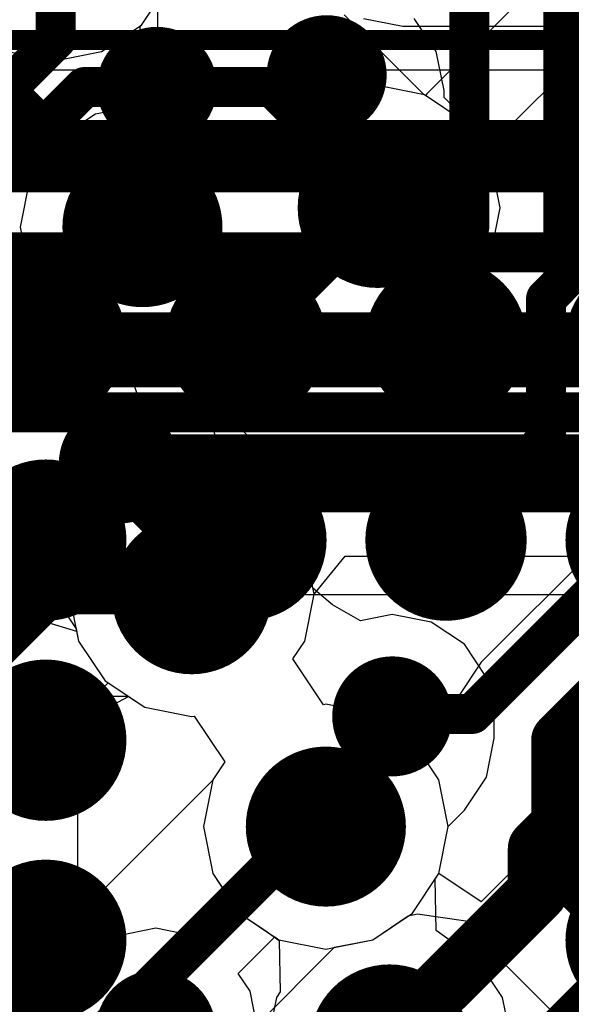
# Model space of a CAD drawing. Header units: millimetres. Extents: x -2 to 68, y -2 to 27.4.
# Tile 406 of 594: x 38.6 to 39.9, y 20.3 to 22.8. Entities that reach past the tile are written whole.
import ezdxf

# ---------------------------------------------------------------- set-up
doc = ezdxf.new("R2010")
doc.units = ezdxf.units.MM
for name, color, linetype in [('BottomLayer', 5, 'Continuous'), ('DrillGuide', 244, 'Continuous'), ('Mechanical13', 56, 'Continuous'), ('Mechanical15', 56, 'Continuous'), ('MidLayer1', 16, 'Continuous'), ('MidLayer2', 76, 'Continuous'), ('MidLayer3', 90, 'Continuous'), ('MidLayer4', 156, 'Continuous'), ('MidLayer5', 130, 'Continuous'), ('MidLayer6', 216, 'Continuous'), ('MidLayer7', 6, 'Continuous'), ('MidLayer8', 54, 'Continuous'), ('MultiLayer', 9, 'Continuous'), ('TopLayer', 1, 'Continuous'), ('TopPaste', 8, 'Continuous'), ('TopSolder', 216, 'Continuous'), ('ViaHoleLayer', 16, 'Continuous')]:
    doc.layers.add(name, color=color, linetype=linetype)

# ---------------------------------------------------------------- blocks, each defined once
blk = doc.blocks.new('BGA486C50P27X27_1400X1400X125_227')
at = {"layer": 'Mechanical13', "const_width": 0.1}
blk.add_lwpolyline([(7, 7), (7, -7)], dxfattribs=at)
at = {"layer": 'Mechanical15', "const_width": 0.05}
blk.add_lwpolyline([(7.25, 7.25), (7.25, -7.25)], dxfattribs=at)
at = {"layer": 'TopLayer', "const_width": 0.1}
for points in [[(4.95, -2.5, 1), (5.05, -2.5, 1)], [(5.45, -2.5, 1), (5.55, -2.5, 1)], [(5.95, -2.5, 1), (6.05, -2.5, 1)], [(6.45, -2.5, 1), (6.55, -2.5, 1)], [(5.95, -3, 1), (6.05, -3, 1)], [(6.45, -3, 1), (6.55, -3, 1)], [(5.95, -3.5, 1), (6.05, -3.5, 1)], [(6.45, -3.5, 1), (6.55, -3.5, 1)]]:
    blk.add_lwpolyline(points, format="xyb", close=True, dxfattribs=at)
at = {"layer": 'TopPaste', "const_width": 0.1}
for points in [[(4.95, -2.5, 1), (5.05, -2.5, 1)], [(5.45, -2.5, 1), (5.55, -2.5, 1)], [(5.95, -2.5, 1), (6.05, -2.5, 1)], [(6.45, -2.5, 1), (6.55, -2.5, 1)], [(5.95, -3, 1), (6.05, -3, 1)], [(6.45, -3, 1), (6.55, -3, 1)], [(5.95, -3.5, 1), (6.05, -3.5, 1)], [(6.45, -3.5, 1), (6.55, -3.5, 1)]]:
    blk.add_lwpolyline(points, format="xyb", close=True, dxfattribs=at)
at = {"layer": 'TopSolder', "const_width": 0.2016}
for points in [[(4.8992, -2.5, 1), (5.1008, -2.5, 1)], [(5.3992, -2.5, 1), (5.6008, -2.5, 1)], [(5.8992, -2.5, 1), (6.1008, -2.5, 1)], [(6.3992, -2.5, 1), (6.6008, -2.5, 1)], [(5.8992, -3, 1), (6.1008, -3, 1)], [(6.3992, -3, 1), (6.6008, -3, 1)], [(5.8992, -3.5, 1), (6.1008, -3.5, 1)], [(6.3992, -3.5, 1), (6.6008, -3.5, 1)], [(4.8992, -4, 1), (5.1008, -4, 1)], [(5.3992, -4, 1), (5.6008, -4, 1)], [(5.8992, -4, 1), (6.1008, -4, 1)], [(6.3992, -4, 1), (6.6008, -4, 1)]]:
    blk.add_lwpolyline(points, format="xyb", close=True, dxfattribs=at)

msp = doc.modelspace()

# ---------------------------------------------------------------- linework, layer by layer
at = {"layer": 'BottomLayer'}
for p, q in [((40.5386, 22.6742), (33.4108, 22.6742)), ((37.7093, 21.3644), (41.7152, 21.3644)), ((37.7093, 21.3644), (41.7152, 21.3644))]:
    msp.add_line(p, q, dxfattribs=at)
at = {"layer": 'BottomLayer', "const_width": 0.1}
for points in [[(33.4108, 22.4193), (41.3838, 22.4193)], [(33.4937, 22.2193), (41.4666, 22.2193)], [(33.5765, 22.0193), (41.5495, 22.0193)], [(33.6594, 21.8193), (41.6323, 21.8193)], [(33.7811, 21.6193), (41.7152, 21.6193)]]:
    msp.add_lwpolyline(points, dxfattribs=at)
at = {"layer": 'BottomLayer', "const_width": 0.2}
msp.add_lwpolyline([(39.3838, 20.2397, 1), (39.5838, 20.2397, 1)], format="xyb", close=True, dxfattribs=at)
at = {"layer": 'DrillGuide'}
for points, const_width in [([(39.3018, 22.6618, 1), (39.3518, 22.6618, 1)], 0.05), ([(38.8777, 22.6327, 1), (38.9277, 22.6327, 1)], 0.05), ([(39.4044, 22.3302, 1), (39.5044, 22.3302, 1)], 0.1), ([(38.8166, 22.2822, 1), (38.9166, 22.2822, 1)], 0.1), ([(38.7826, 21.6914, 1), (38.8326, 21.6914, 1)], 0.05), ([(38.9394, 21.3648, 1), (39.0394, 21.3648, 1)], 0.1), ([(39.4657, 21.0595, 1), (39.5157, 21.0595, 1)], 0.05), ([(39.2748, 20.7841, 1), (39.3748, 20.7841, 1)], 0.1)]:
    msp.add_lwpolyline(points, format="xyb", close=True, dxfattribs=dict(at, const_width=const_width))
at = {"layer": 'MidLayer1'}
for p, q in [((39.6006, 22.721), (39.5453, 22.8037)), ((39.62, 22.6235), (39.6006, 22.721)), ((39.62, 22.6062), (39.62, 22.6235)), ((39.6346, 22.5916), (39.62, 22.6062)), ((39.66, 22.5536), (39.6346, 22.5916)), ((39.6707, 22.5465), (39.66, 22.5536)), ((39.737, 22.4472), (39.6707, 22.5465)), ((39.7602, 22.3302), (39.737, 22.4472)), ((39.737, 22.2131), (39.7602, 22.3302)), ((38.5555, 22.1999), (38.5832, 22.169)), ((39.6707, 22.1139), (39.737, 22.2131)), ((38.5832, 22.169), (38.584, 22.1651)), ((38.584, 22.1651), (38.6503, 22.0659)), ((39.1001, 22.0917), (39.2367, 22.1137)), ((39.2367, 22.1137), (39.2505, 22.1056)), ((39.2505, 22.1056), (39.3373, 22.0476)), ((39.5714, 22.0476), (39.6707, 22.1139)), ((39.0829, 22.0659), (39.1001, 22.0917)), ((38.6569, 22.0601), (38.6474, 21.9151)), ((38.6503, 22.0659), (38.6561, 22.062)), ((38.6561, 22.062), (38.6569, 22.0601)), ((39.0268, 22.0284), (39.0829, 22.0659)), ((39.3373, 22.0476), (39.4544, 22.0243)), ((39.4544, 22.0243), (39.5714, 22.0476)), ((39.0077, 21.9017), (39.0268, 22.0284)), ((38.6474, 21.9151), (38.6093, 21.8896)), ((39.0134, 21.8784), (39.0077, 21.9017)), ((38.6093, 21.8896), (38.5485, 21.7987)), ((39.0165, 21.8737), (39.0134, 21.8784)), ((39.1398, 21.7504), (39.0165, 21.8737)), ((39.2006, 21.6594), (39.1398, 21.7504)), ((39.2206, 21.5588), (39.2006, 21.6594)), ((38.5485, 21.5788), (38.6093, 21.4878)), ((39.272, 21.4819), (39.2206, 21.5588)), ((38.6093, 21.4878), (38.6612, 21.436)), ((39.2922, 21.3803), (39.272, 21.4819)), ((38.6612, 21.436), (38.6612, 21.4127)), ((38.6612, 21.4127), (38.6825, 21.3054)), ((39.3418, 21.3384), (39.2922, 21.3803)), ((39.4116, 21.2986), (39.3418, 21.3384)), ((39.4907, 21.3144), (39.4116, 21.2986)), ((39.5882, 21.295), (39.4907, 21.3144)), ((38.6825, 21.3054), (38.7008, 21.278)), ((39.6709, 21.2397), (39.5882, 21.295)), ((38.7008, 21.278), (38.7068, 21.2478)), ((38.7068, 21.2478), (38.7731, 21.1485)), ((39.7262, 21.157), (39.6709, 21.2397)), ((38.7731, 21.1485), (38.8723, 21.0822)), ((39.7456, 21.0595), (39.7262, 21.157)), ((38.8723, 21.0822), (38.9894, 21.059)), ((38.9894, 21.059), (38.9957, 21.0602)), ((38.9957, 21.0602), (39.0721, 20.9459)), ((39.7456, 21.0054), (39.7456, 21.0595)), ((39.7262, 20.9078), (39.7456, 21.0054)), ((39.0721, 20.9459), (39.0422, 20.9012)), ((39.0422, 20.9012), (39.0189, 20.7841)), ((39.6709, 20.8251), (39.7262, 20.9078)), ((39.6305, 20.7847), (39.6709, 20.8251)), ((39.0189, 20.7841), (39.0422, 20.6671)), ((39.6074, 20.6671), (39.6307, 20.7841)), ((39.6307, 20.7841), (39.6305, 20.7847)), ((39.0422, 20.6671), (39.0828, 20.6063)), ((39.5411, 20.5678), (39.6074, 20.6671)), ((39.0828, 20.6063), (39.0066, 20.5206)), ((39.4418, 20.5015), (39.5411, 20.5678)), ((38.9, 20.5299), (38.8025, 20.5105)), ((38.9935, 20.5113), (38.9, 20.5299)), ((38.8025, 20.5105), (38.7198, 20.4552)), ((39.0066, 20.5206), (38.9935, 20.5113)), ((39.1059, 20.4168), (39.1975, 20.5084)), ((39.1975, 20.5084), (39.2077, 20.5015)), ((39.2077, 20.5015), (39.3248, 20.4782)), ((39.3248, 20.4782), (39.4418, 20.5015)), ((38.7198, 20.4552), (38.6645, 20.3725)), ((39.1355, 20.3725), (39.1059, 20.4168)), ((38.6645, 20.3725), (38.6451, 20.275)), ((39.1549, 20.275), (39.1355, 20.3725))]:
    msp.add_line(p, q, dxfattribs=at)
for points, const_width in [([(39.2518, 22.6618, 1), (39.4018, 22.6618, 1)], 0.15), ([(38.8277, 22.6327, 1), (38.9777, 22.6327, 1)], 0.15), ([(39.3018, 22.6618, 1), (39.3518, 22.6618, 1)], 0.05), ([(38.8471, 22.6146, 1), (38.9221, 22.6146, 1)], 0.075), ([(38.8471, 22.6146, 1), (38.9221, 22.6146, 1)], 0.075), ([(38.8652, 22.6327, 1), (38.9402, 22.6327, 1)], 0.075), ([(39.3401, 22.6235, 1), (39.3901, 22.6235, 1)], 0.05), ([(39.3401, 22.6235, 1), (39.3901, 22.6235, 1)], 0.05), ([(39.3401, 22.5006, 1), (39.3901, 22.5006, 1)], 0.05), ([(39.3401, 22.5006, 1), (39.3901, 22.5006, 1)], 0.05), ([(39.3544, 22.3302, 1), (39.5544, 22.3302, 1)], 0.2), ([(38.7666, 22.2822, 1), (38.9666, 22.2822, 1)], 0.2), ([(39.4294, 22.4114, 1), (39.4794, 22.4114, 1)], 0.05), ([(39.4294, 22.4114, 1), (39.4794, 22.4114, 1)], 0.05), ([(38.8471, 22.3002, 1), (38.9221, 22.3002, 1)], 0.075), ([(38.8471, 22.3002, 1), (38.9221, 22.3002, 1)], 0.075), ([(39.4294, 22.3302, 1), (39.4794, 22.3302, 1)], 0.05), ([(38.8291, 22.2822, 1), (38.9041, 22.2822, 1)], 0.075), ([(38.7326, 21.6914, 1), (38.8826, 21.6914, 1)], 0.15), ([(38.7701, 21.6914, 1), (38.8451, 21.6914, 1)], 0.075), ([(38.7701, 21.6861, 1), (38.8451, 21.6861, 1)], 0.075), ([(38.7701, 21.6861, 1), (38.8451, 21.6861, 1)], 0.075), ([(38.9041, 21.5521, 1), (38.9791, 21.5521, 1)], 0.075), ([(38.9041, 21.5521, 1), (38.9791, 21.5521, 1)], 0.075), ([(38.8894, 21.3648, 1), (39.0894, 21.3648, 1)], 0.2), ([(38.9041, 21.4127, 1), (38.9791, 21.4127, 1)], 0.075), ([(38.9041, 21.4127, 1), (38.9791, 21.4127, 1)], 0.075), ([(38.9519, 21.3648, 1), (39.0269, 21.3648, 1)], 0.075), ([(39.4157, 21.0595, 1), (39.5657, 21.0595, 1)], 0.15), ([(39.4657, 21.0595, 1), (39.5157, 21.0595, 1)], 0.05), ([(39.4657, 21.0054, 1), (39.5157, 21.0054, 1)], 0.05), ([(39.4657, 21.0054, 1), (39.5157, 21.0054, 1)], 0.05), ([(39.2248, 20.7841, 1), (39.4248, 20.7841, 1)], 0.2), ([(39.2998, 20.8394, 1), (39.3498, 20.8394, 1)], 0.05), ([(39.2998, 20.8394, 1), (39.3498, 20.8394, 1)], 0.05), ([(39.2998, 20.7841, 1), (39.3498, 20.7841, 1)], 0.05), ([(38.825, 20.275, 1), (38.975, 20.275, 1)], 0.15), ([(39.3838, 20.2397, 1), (39.5838, 20.2397, 1)], 0.2)]:
    msp.add_lwpolyline(points, format="xyb", close=True, dxfattribs=dict(at, const_width=const_width))
for points, const_width in [([(39.3268, 22.6618), (39.3651, 22.6235)], 0.1), ([(38.8846, 22.6146), (38.9027, 22.6327)], 0.15), ([(38.8846, 22.3002), (38.8846, 22.6146)], 0.15), ([(39.3651, 22.5006), (39.3651, 22.6235)], 0.1), ([(39.3651, 22.5006), (39.4544, 22.4114)], 0.1), ([(39.4544, 22.3302), (39.4544, 22.4114)], 0.1), ([(38.8666, 22.2822), (38.8846, 22.3002)], 0.15), ([(38.8076, 21.6861), (38.8076, 21.6914)], 0.15), ([(38.8076, 21.6861), (38.9416, 21.5521)], 0.15), ([(38.9416, 21.4127), (38.9416, 21.5521)], 0.15), ([(38.9416, 21.4127), (38.9894, 21.3648)], 0.15), ([(39.4907, 21.0054), (39.4907, 21.0595)], 0.1), ([(39.3248, 20.8394), (39.4907, 21.0054)], 0.1), ([(39.3248, 20.7841), (39.3248, 20.8394)], 0.1)]:
    msp.add_lwpolyline(points, dxfattribs=dict(at, const_width=const_width))
at = {"layer": 'MidLayer2'}
for p, q in [((38.8639, 22.7871), (38.9302, 22.8864)), ((38.8497, 22.6595), (38.8621, 22.7859)), ((38.8621, 22.7859), (38.8639, 22.7871)), ((38.9347, 22.5745), (38.8497, 22.6595)), ((39.4544, 22.6361), (39.3373, 22.6128)), ((39.5714, 22.6128), (39.4544, 22.6361)), ((39.3373, 22.6128), (39.2381, 22.5465)), ((39.6707, 22.5465), (39.5714, 22.6128)), ((38.9836, 22.5648), (38.9347, 22.5745)), ((39.0704, 22.5068), (38.9836, 22.5648)), ((39.2381, 22.5465), (39.2208, 22.5206)), ((39.737, 22.4472), (39.6707, 22.5465)), ((39.2208, 22.5206), (39.0842, 22.4987)), ((39.0842, 22.4987), (39.0704, 22.5068)), ((39.7602, 22.3302), (39.737, 22.4472)), ((39.737, 22.2131), (39.7602, 22.3302)), ((38.5113, 22.209), (38.584, 22.1651)), ((39.6707, 22.1139), (39.737, 22.2131)), ((38.584, 22.1651), (38.6503, 22.0659)), ((39.1001, 22.0917), (39.2367, 22.1137)), ((39.2367, 22.1137), (39.2505, 22.1056)), ((39.2505, 22.1056), (39.3373, 22.0476)), ((39.5714, 22.0476), (39.6707, 22.1139)), ((39.0829, 22.0659), (39.1001, 22.0917)), ((38.6503, 22.0659), (38.7495, 21.9996)), ((38.9836, 21.9996), (39.0829, 22.0659)), ((39.3373, 22.0476), (39.4544, 22.0243)), ((39.4544, 22.0243), (39.5714, 22.0476)), ((40.5827, 22.0646), (39.7132, 21.1951)), ((38.7495, 21.9996), (38.8666, 21.9763)), ((38.8666, 21.9763), (38.9836, 21.9996)), ((38.9894, 21.6707), (38.8723, 21.6474)), ((39.1065, 21.6474), (38.9894, 21.6707)), ((38.8723, 21.6474), (38.8309, 21.6197)), ((39.2057, 21.5811), (39.1065, 21.6474)), ((38.8309, 21.6197), (38.4119, 21.6197)), ((39.272, 21.4819), (39.2057, 21.5811)), ((39.2953, 21.3648), (39.272, 21.4819)), ((39.272, 21.2478), (39.2953, 21.3648)), ((39.2421, 21.203), (39.272, 21.2478)), ((39.3185, 21.0887), (39.2421, 21.203)), ((39.7132, 21.1951), (39.6535, 21.1058)), ((38.3063, 21.1099), (38.8309, 21.1099)), ((38.8309, 21.1099), (38.8723, 21.0822)), ((39.3248, 21.09), (39.3185, 21.0887)), ((39.4418, 21.0667), (39.3248, 21.09)), ((39.6535, 21.1058), (39.6466, 21.071)), ((38.8723, 21.0822), (38.9894, 21.059)), ((39.5086, 21.0221), (39.4418, 21.0667)), ((39.6466, 21.071), (39.6154, 21.0502)), ((38.9894, 21.059), (38.9957, 21.0602)), ((38.9957, 21.0602), (39.0721, 20.9459)), ((39.6154, 21.0502), (39.5086, 21.0221)), ((39.0721, 20.9459), (39.0422, 20.9012)), ((39.0422, 20.9012), (39.0189, 20.7841)), ((39.0189, 20.7841), (39.0422, 20.6671)), ((39.0422, 20.6671), (39.1085, 20.5678)), ((39.1085, 20.5678), (39.2077, 20.5015)), ((39.4418, 20.5015), (39.5308, 20.561)), ((39.5308, 20.561), (39.5534, 20.5661)), ((39.5534, 20.5661), (39.6806, 20.548)), ((39.6806, 20.548), (39.7132, 20.4993)), ((39.2077, 20.5015), (39.3248, 20.4782)), ((39.3248, 20.4782), (39.4418, 20.5015)), ((39.7132, 20.4993), (40.2594, 19.9531))]:
    msp.add_line(p, q, dxfattribs=at)
for points, const_width in [([(38.4762, 22.6725), (38.8666, 22.2822)], 0.1), ([(39.9078, 21.0004), (40.7774, 21.87)], 0.14), ([(38.3063, 21.3648), (38.9894, 21.3648)], 0.1), ([(39.9078, 20.6939), (39.9078, 21.0004)], 0.14), ([(39.9078, 20.6939), (40.6018, 20)], 0.14)]:
    msp.add_lwpolyline(points, dxfattribs=dict(at, const_width=const_width))
for points, const_width in [([(39.3544, 22.3302, 1), (39.5544, 22.3302, 1)], 0.2), ([(38.7666, 22.2822, 1), (38.9666, 22.2822, 1)], 0.2), ([(38.8416, 22.2822, 1), (38.8916, 22.2822, 1)], 0.05), ([(38.8894, 21.3648, 1), (39.0894, 21.3648, 1)], 0.2), ([(38.9644, 21.3648, 1), (39.0144, 21.3648, 1)], 0.05), ([(39.8728, 21.0004, 1), (39.9428, 21.0004, 1)], 0.07), ([(39.8728, 21.0004, 1), (39.9428, 21.0004, 1)], 0.07), ([(39.2248, 20.7841, 1), (39.4248, 20.7841, 1)], 0.2), ([(39.8728, 20.6939, 1), (39.9428, 20.6939, 1)], 0.07), ([(39.8728, 20.6939, 1), (39.9428, 20.6939, 1)], 0.07), ([(39.3838, 20.2397, 1), (39.5838, 20.2397, 1)], 0.2)]:
    msp.add_lwpolyline(points, format="xyb", close=True, dxfattribs=dict(at, const_width=const_width))
at = {"layer": 'MidLayer3'}
for p, q in [((39.5704, 22.613), (39.3709, 22.8124)), ((39.5714, 22.6128), (39.5704, 22.613)), ((39.6707, 22.5465), (39.5714, 22.6128)), ((39.737, 22.4472), (39.6707, 22.5465)), ((39.7602, 22.3302), (39.737, 22.4472)), ((39.737, 22.2131), (39.7602, 22.3302)), ((39.6707, 22.1139), (39.737, 22.2131)), ((39.1001, 22.0917), (39.2367, 22.1137)), ((39.2367, 22.1137), (39.2505, 22.1056)), ((39.2505, 22.1056), (39.3373, 22.0476)), ((39.5714, 22.0476), (39.6707, 22.1139)), ((39.0829, 22.0659), (39.1001, 22.0917)), ((38.9836, 21.9996), (39.0829, 22.0659)), ((39.3373, 22.0476), (39.4544, 22.0243)), ((39.4544, 22.0243), (39.5714, 22.0476)), ((38.3854, 21.7299), (38.6785, 22.0231)), ((38.6785, 22.0231), (38.6896, 22.0396)), ((38.6896, 22.0396), (38.7495, 21.9996)), ((38.7495, 21.9996), (38.8666, 21.9763)), ((38.8666, 21.9763), (38.9836, 21.9996)), ((38.9894, 21.6707), (38.8723, 21.6474)), ((39.1065, 21.6474), (38.9894, 21.6707)), ((38.8723, 21.6474), (38.7731, 21.5811)), ((39.2057, 21.5811), (39.1065, 21.6474)), ((38.7731, 21.5811), (38.7068, 21.4819)), ((39.272, 21.4819), (39.2057, 21.5811)), ((38.7068, 21.4819), (38.6835, 21.3648)), ((39.2953, 21.3648), (39.272, 21.4819)), ((38.6835, 21.3648), (38.7068, 21.2478)), ((39.272, 21.2478), (39.2953, 21.3648)), ((38.7068, 21.2478), (38.7731, 21.1485)), ((39.2421, 21.203), (39.272, 21.2478)), ((39.3185, 21.0887), (39.2421, 21.203)), ((38.7731, 21.1485), (38.8723, 21.0822)), ((39.3248, 21.09), (39.3185, 21.0887)), ((39.4418, 21.0667), (39.3248, 21.09)), ((38.8723, 21.0822), (38.9894, 21.059)), ((39.5411, 21.0004), (39.4418, 21.0667)), ((38.9894, 21.059), (38.9957, 21.0602)), ((38.9957, 21.0602), (39.0721, 20.9459)), ((39.6074, 20.9012), (39.5411, 21.0004)), ((39.0721, 20.9459), (39.0422, 20.9012)), ((39.0422, 20.9012), (39.0189, 20.7841)), ((39.6307, 20.7841), (39.6074, 20.9012)), ((39.0189, 20.7841), (39.0422, 20.6671)), ((39.6074, 20.6671), (39.6307, 20.7841)), ((39.0422, 20.6671), (39.1085, 20.5678)), ((39.5411, 20.5678), (39.6074, 20.6671)), ((39.1085, 20.5678), (39.2077, 20.5015)), ((39.4418, 20.5015), (39.5411, 20.5678)), ((38.5989, 20.4286), (38.5437, 20.5113)), ((39.2077, 20.5015), (39.3248, 20.4782)), ((39.3248, 20.4782), (39.4418, 20.5015)), ((38.6183, 20.3311), (38.5989, 20.4286))]:
    msp.add_line(p, q, dxfattribs=at)
at = {"layer": 'MidLayer3', "const_width": 0.1}
for points in [[(38.4983, 22.4089), (38.7216, 22.6322)], [(38.7216, 22.6322), (39.1907, 22.6322)], [(39.1907, 22.6322), (39.4544, 22.3685)], [(39.4544, 22.3302), (39.4544, 22.3685)]]:
    msp.add_lwpolyline(points, dxfattribs=at)
at = {"layer": 'MidLayer3'}
for points, const_width in [([(38.6966, 22.6322, 1), (38.7466, 22.6322, 1)], 0.05), ([(38.6966, 22.6322, 1), (38.7466, 22.6322, 1)], 0.05), ([(39.1657, 22.6322, 1), (39.2157, 22.6322, 1)], 0.05), ([(39.1657, 22.6322, 1), (39.2157, 22.6322, 1)], 0.05), ([(39.3544, 22.3302, 1), (39.5544, 22.3302, 1)], 0.2), ([(38.7666, 22.2822, 1), (38.9666, 22.2822, 1)], 0.2), ([(39.4294, 22.3685, 1), (39.4794, 22.3685, 1)], 0.05), ([(39.4294, 22.3685, 1), (39.4794, 22.3685, 1)], 0.05), ([(39.4294, 22.3302, 1), (39.4794, 22.3302, 1)], 0.05), ([(38.8894, 21.3648, 1), (39.0894, 21.3648, 1)], 0.2), ([(39.2248, 20.7841, 1), (39.4248, 20.7841, 1)], 0.2), ([(39.3838, 20.2397, 1), (39.5838, 20.2397, 1)], 0.2)]:
    msp.add_lwpolyline(points, format="xyb", close=True, dxfattribs=dict(at, const_width=const_width))
at = {"layer": 'MidLayer4'}
for p, q in [((38.8639, 22.7871), (38.9302, 22.8864)), ((38.7647, 22.7208), (38.8639, 22.7871)), ((38.5306, 22.7208), (38.6476, 22.6975)), ((38.6476, 22.6975), (38.7647, 22.7208)), ((39.4544, 22.6361), (39.3373, 22.6128)), ((39.5714, 22.6128), (39.4544, 22.6361)), ((39.3373, 22.6128), (39.2381, 22.5465)), ((39.6707, 22.5465), (39.5714, 22.6128)), ((38.7495, 22.5648), (38.6503, 22.4985)), ((38.8666, 22.5881), (38.7495, 22.5648)), ((38.9836, 22.5648), (38.8666, 22.5881)), ((39.0704, 22.5068), (38.9836, 22.5648)), ((39.2381, 22.5465), (39.2208, 22.5206)), ((39.737, 22.4472), (39.6707, 22.5465)), ((39.2208, 22.5206), (39.0842, 22.4987)), ((38.6503, 22.4985), (38.584, 22.3992)), ((39.0842, 22.4987), (39.0704, 22.5068)), ((39.7602, 22.3302), (39.737, 22.4472)), ((38.584, 22.3992), (38.5607, 22.2822)), ((39.737, 22.2131), (39.7602, 22.3302)), ((38.5607, 22.2822), (38.584, 22.1651)), ((39.6707, 22.1139), (39.737, 22.2131)), ((38.584, 22.1651), (38.6503, 22.0659)), ((39.1001, 22.0917), (39.2367, 22.1137)), ((39.2367, 22.1137), (39.2505, 22.1056)), ((39.2505, 22.1056), (39.3373, 22.0476)), ((39.5714, 22.0476), (39.6707, 22.1139)), ((39.0829, 22.0659), (39.1001, 22.0917)), ((38.6503, 22.0659), (38.7495, 21.9996)), ((38.9836, 21.9996), (39.0829, 22.0659)), ((39.3373, 22.0476), (39.4544, 22.0243)), ((39.4544, 22.0243), (39.5714, 22.0476)), ((38.7495, 21.9996), (38.8666, 21.9763)), ((38.8666, 21.9763), (38.9836, 21.9996)), ((38.9894, 21.6707), (38.8723, 21.6474)), ((39.1065, 21.6474), (38.9894, 21.6707)), ((38.8723, 21.6474), (38.7731, 21.5811)), ((39.2057, 21.5811), (39.1065, 21.6474)), ((38.7731, 21.5811), (38.7068, 21.4819)), ((39.272, 21.4819), (39.2057, 21.5811)), ((38.7068, 21.4819), (38.6835, 21.3648)), ((39.2953, 21.3648), (39.272, 21.4819)), ((38.6835, 21.3648), (38.7068, 21.2478)), ((39.272, 21.2478), (39.2953, 21.3648)), ((38.7068, 21.2478), (38.7731, 21.1485)), ((39.2421, 21.203), (39.272, 21.2478)), ((39.3185, 21.0887), (39.2421, 21.203)), ((38.7731, 21.1485), (38.8723, 21.0822)), ((39.3248, 21.09), (39.3185, 21.0887)), ((39.4418, 21.0667), (39.3248, 21.09)), ((38.8723, 21.0822), (38.9894, 21.059)), ((39.5411, 21.0004), (39.4418, 21.0667)), ((38.9894, 21.059), (38.9957, 21.0602)), ((38.9957, 21.0602), (39.0721, 20.9459)), ((39.6074, 20.9012), (39.5411, 21.0004)), ((39.0721, 20.9459), (39.0422, 20.9012)), ((39.0422, 20.9012), (39.0189, 20.7841)), ((39.6307, 20.7841), (39.6074, 20.9012)), ((39.0189, 20.7841), (39.0422, 20.6671)), ((39.6074, 20.6671), (39.6307, 20.7841)), ((39.0422, 20.6671), (39.1085, 20.5678)), ((39.5411, 20.5678), (39.6074, 20.6671)), ((39.1085, 20.5678), (39.2077, 20.5015)), ((39.4418, 20.5015), (39.5411, 20.5678)), ((39.2077, 20.5015), (39.3248, 20.4782)), ((39.3248, 20.4782), (39.4418, 20.5015))]:
    msp.add_line(p, q, dxfattribs=at)
at = {"layer": 'MidLayer4', "const_width": 0.2}
for points in [[(39.3544, 22.3302, 1), (39.5544, 22.3302, 1)], [(38.7666, 22.2822, 1), (38.9666, 22.2822, 1)], [(38.8894, 21.3648, 1), (39.0894, 21.3648, 1)], [(39.2248, 20.7841, 1), (39.4248, 20.7841, 1)], [(39.3838, 20.2397, 1), (39.5838, 20.2397, 1)]]:
    msp.add_lwpolyline(points, format="xyb", close=True, dxfattribs=at)
at = {"layer": 'MidLayer5'}
for p, q in [((38.9049, 22.75), (38.9049, 22.8484)), ((39.4192, 22.8038), (39.5167, 22.7844)), ((39.5167, 22.7844), (43.4352, 22.7844)), ((38.8855, 22.6525), (38.9049, 22.75)), ((38.9801, 22.5655), (38.8855, 22.6525)), ((39.4544, 22.6361), (39.3373, 22.6128)), ((39.5714, 22.6128), (39.4544, 22.6361)), ((39.3373, 22.6128), (39.2381, 22.5465)), ((39.6707, 22.5465), (39.5714, 22.6128)), ((38.9836, 22.5648), (38.9801, 22.5655)), ((39.0704, 22.5068), (38.9836, 22.5648)), ((39.2381, 22.5465), (39.2208, 22.5206)), ((39.737, 22.4472), (39.6707, 22.5465)), ((39.2208, 22.5206), (39.0842, 22.4987)), ((39.0842, 22.4987), (39.0704, 22.5068)), ((39.7602, 22.3302), (39.737, 22.4472)), ((39.737, 22.2131), (39.7602, 22.3302)), ((39.6707, 22.1139), (39.737, 22.2131)), ((39.1001, 22.0917), (39.2367, 22.1137)), ((39.2367, 22.1137), (39.2505, 22.1056)), ((39.2505, 22.1056), (39.3373, 22.0476)), ((39.5714, 22.0476), (39.6707, 22.1139)), ((39.0829, 22.0659), (39.1001, 22.0917)), ((38.9836, 21.9996), (39.0829, 22.0659)), ((39.3373, 22.0476), (39.4544, 22.0243)), ((39.4544, 22.0243), (39.5714, 22.0476)), ((38.8666, 21.9763), (38.9836, 21.9996)), ((38.7049, 21.8883), (38.8319, 21.9832)), ((38.8319, 21.9832), (38.8666, 21.9763)), ((38.7049, 21.6883), (38.7049, 21.8883)), ((38.8319, 21.6204), (38.7049, 21.6883)), ((38.9894, 21.6707), (38.8723, 21.6474)), ((39.1065, 21.6474), (38.9894, 21.6707)), ((38.8723, 21.6474), (38.8319, 21.6204)), ((39.2057, 21.5811), (39.1065, 21.6474)), ((39.272, 21.4819), (39.2057, 21.5811)), ((39.2953, 21.3648), (39.272, 21.4819)), ((39.272, 21.2478), (39.2953, 21.3648)), ((39.2421, 21.203), (39.272, 21.2478)), ((39.3185, 21.0887), (39.2421, 21.203)), ((38.7049, 21.0414), (38.8319, 21.1093)), ((38.8319, 21.1093), (38.8723, 21.0822)), ((39.3248, 21.09), (39.3185, 21.0887)), ((39.4418, 21.0667), (39.3248, 21.09)), ((38.8723, 21.0822), (38.9894, 21.059)), ((39.5411, 21.0004), (39.4418, 21.0667)), ((38.7049, 20.2634), (38.7049, 21.0414)), ((38.9894, 21.059), (38.9957, 21.0602)), ((38.9957, 21.0602), (39.0721, 20.9459)), ((39.6074, 20.9012), (39.5411, 21.0004)), ((39.0721, 20.9459), (39.0422, 20.9012)), ((39.0422, 20.9012), (39.0189, 20.7841)), ((39.6307, 20.7841), (39.6074, 20.9012)), ((39.0189, 20.7841), (39.0422, 20.6671)), ((39.6074, 20.6671), (39.6307, 20.7841)), ((39.0422, 20.6671), (39.1085, 20.5678)), ((39.5411, 20.5678), (39.6074, 20.6671)), ((39.1085, 20.5678), (39.2077, 20.5015)), ((39.4418, 20.5015), (39.5411, 20.5678)), ((39.2077, 20.5015), (39.3248, 20.4782)), ((39.3248, 20.4782), (39.4418, 20.5015))]:
    msp.add_line(p, q, dxfattribs=at)
at = {"layer": 'MidLayer5', "const_width": 0.1}
for points in [[(38.65, 22.75), (38.65, 23.0011)], [(38.45, 22.55), (38.65, 22.75)]]:
    msp.add_lwpolyline(points, dxfattribs=at)
at = {"layer": 'MidLayer5'}
for points, const_width in [([(38.625, 22.75, 1), (38.675, 22.75, 1)], 0.05), ([(38.625, 22.75, 1), (38.675, 22.75, 1)], 0.05), ([(39.3544, 22.3302, 1), (39.5544, 22.3302, 1)], 0.2), ([(38.7666, 22.2822, 1), (38.9666, 22.2822, 1)], 0.2), ([(38.8894, 21.3648, 1), (39.0894, 21.3648, 1)], 0.2), ([(39.2248, 20.7841, 1), (39.4248, 20.7841, 1)], 0.2), ([(39.3838, 20.2397, 1), (39.5838, 20.2397, 1)], 0.2)]:
    msp.add_lwpolyline(points, format="xyb", close=True, dxfattribs=dict(at, const_width=const_width))
at = {"layer": 'MidLayer6'}
for p, q in [((39.2953, 21.3648), (39.3733, 21.4599)), ((39.3733, 21.4599), (40.3186, 21.4599)), ((39.272, 21.2478), (39.2953, 21.3648)), ((39.2421, 21.203), (39.272, 21.2478)), ((39.3185, 21.0887), (39.2421, 21.203)), ((38.3854, 20.7484), (38.7806, 21.1436)), ((38.7806, 21.1436), (38.8723, 21.0822)), ((39.3248, 21.09), (39.3185, 21.0887)), ((39.4418, 21.0667), (39.3248, 21.09)), ((38.8723, 21.0822), (38.9894, 21.059)), ((39.5411, 21.0004), (39.4418, 21.0667)), ((38.9894, 21.059), (38.9957, 21.0602)), ((38.9957, 21.0602), (39.0721, 20.9459)), ((39.6074, 20.9012), (39.5411, 21.0004)), ((39.0721, 20.9459), (39.0422, 20.9012)), ((39.0418, 20.899), (38.2381, 20.0954)), ((39.0422, 20.9012), (39.0418, 20.899)), ((39.6307, 20.7841), (39.6074, 20.9012)), ((39.6074, 20.6671), (39.6307, 20.7841)), ((39.5411, 20.5678), (39.6074, 20.6671)), ((39.4418, 20.5015), (39.5411, 20.5678)), ((39.3462, 20.4825), (39.4418, 20.5015)), ((39.1005, 20.2368), (39.3462, 20.4825))]:
    msp.add_line(p, q, dxfattribs=at)
for points, const_width in [([(39.3544, 22.3302, 1), (39.5544, 22.3302, 1)], 0.2), ([(38.7666, 22.2822, 1), (38.9666, 22.2822, 1)], 0.2), ([(38.8194, 21.7148, 1), (38.8694, 21.7148, 1)], 0.05), ([(38.8194, 21.7148, 1), (38.8694, 21.7148, 1)], 0.05), ([(38.6144, 21.5098, 1), (38.6644, 21.5098, 1)], 0.05), ([(38.6144, 21.5098, 1), (38.6644, 21.5098, 1)], 0.05), ([(38.8894, 21.3648, 1), (39.0894, 21.3648, 1)], 0.2), ([(38.6144, 21.3629, 1), (38.6644, 21.3629, 1)], 0.05), ([(38.6144, 21.3629, 1), (38.6644, 21.3629, 1)], 0.05), ([(39.2248, 20.7841, 1), (39.4248, 20.7841, 1)], 0.2), ([(39.2623, 20.7841, 1), (39.3123, 20.7841, 1)], 0.05), ([(39.2623, 20.7841, 1), (39.3123, 20.7841, 1)], 0.05), ([(39.2998, 20.7841, 1), (39.3498, 20.7841, 1)], 0.05), ([(39.3838, 20.2397, 1), (39.5838, 20.2397, 1)], 0.2)]:
    msp.add_lwpolyline(points, format="xyb", close=True, dxfattribs=dict(at, const_width=const_width))
at = {"layer": 'MidLayer6', "const_width": 0.1}
for points in [[(37.9728, 21.9322), (41.497, 21.9322)], [(38.6394, 21.5098), (38.8444, 21.7148)], [(38.8444, 21.7148), (40.4242, 21.7148)], [(38.6394, 21.3629), (38.6394, 21.5098)], [(38.1305, 20.854), (38.6394, 21.3629)], [(38.4184, 19.9151), (39.2873, 20.7841)], [(39.2873, 20.7841), (39.3248, 20.7841)]]:
    msp.add_lwpolyline(points, dxfattribs=at)
at = {"layer": 'MidLayer7'}
for p, q in [((39.721, 22.471), (40.9838, 23.7338)), ((38.8639, 22.7871), (38.9302, 22.8864)), ((38.7647, 22.7208), (38.8639, 22.7871)), ((38.5306, 22.7208), (38.6476, 22.6975)), ((38.6476, 22.6975), (38.7647, 22.7208)), ((39.4544, 22.6361), (39.3373, 22.6128)), ((39.5714, 22.6128), (39.4544, 22.6361)), ((39.3373, 22.6128), (39.2381, 22.5465)), ((39.6707, 22.5465), (39.5714, 22.6128)), ((38.7495, 22.5648), (38.6503, 22.4985)), ((38.8666, 22.5881), (38.7495, 22.5648)), ((38.9836, 22.5648), (38.8666, 22.5881)), ((39.0704, 22.5068), (38.9836, 22.5648)), ((39.2381, 22.5465), (39.2208, 22.5206)), ((39.737, 22.4472), (39.6707, 22.5465)), ((39.2208, 22.5206), (39.0842, 22.4987)), ((38.6503, 22.4985), (38.584, 22.3992)), ((39.0842, 22.4987), (39.0704, 22.5068)), ((39.737, 22.4472), (39.721, 22.471)), ((39.7602, 22.3302), (39.737, 22.4472)), ((39.7602, 22.3302), (39.737, 22.4472)), ((38.584, 22.3992), (38.5607, 22.2822)), ((39.737, 22.2131), (39.7602, 22.3302)), ((39.737, 22.2131), (39.7602, 22.3302)), ((38.5607, 22.2822), (38.584, 22.1651)), ((39.6707, 22.1139), (39.737, 22.2131)), ((39.6707, 22.1139), (39.737, 22.2131)), ((38.584, 22.1651), (38.6503, 22.0659)), ((39.1001, 22.0917), (39.2367, 22.1137)), ((39.2367, 22.1137), (39.2505, 22.1056)), ((39.2505, 22.1056), (39.3373, 22.0476)), ((39.5714, 22.0476), (39.6707, 22.1139)), ((39.5714, 22.0476), (39.6707, 22.1139)), ((39.0829, 22.0659), (39.1001, 22.0917)), ((38.6503, 22.0659), (38.7495, 21.9996)), ((38.9836, 21.9996), (39.0829, 22.0659)), ((39.0401, 21.7901), (39.3135, 22.0635)), ((39.3135, 22.0635), (39.3373, 22.0476)), ((39.3373, 22.0476), (39.4544, 22.0243)), ((39.3373, 22.0476), (39.4544, 22.0243)), ((39.4544, 22.0243), (39.5714, 22.0476)), ((39.4544, 22.0243), (39.5714, 22.0476)), ((38.7495, 21.9996), (38.8666, 21.9763)), ((38.8666, 21.9763), (38.9836, 21.9996)), ((39.0819, 21.6523), (39.0401, 21.7901)), ((38.9894, 21.6707), (38.8723, 21.6474)), ((39.1065, 21.6474), (38.9894, 21.6707)), ((38.8723, 21.6474), (38.7731, 21.5811)), ((39.1065, 21.6474), (39.0819, 21.6523)), ((39.2057, 21.5811), (39.1065, 21.6474)), ((39.2057, 21.5811), (39.1065, 21.6474)), ((38.7731, 21.5811), (38.7068, 21.4819)), ((39.272, 21.4819), (39.2057, 21.5811)), ((39.272, 21.4819), (39.2057, 21.5811)), ((38.7068, 21.4819), (38.6835, 21.3648)), ((39.2953, 21.3648), (39.272, 21.4819)), ((39.2953, 21.3648), (39.272, 21.4819)), ((38.6835, 21.3648), (38.7068, 21.2478)), ((39.272, 21.2478), (39.2953, 21.3648)), ((39.272, 21.2478), (39.2953, 21.3648)), ((38.175, 20.925), (38.5641, 21.3141)), ((38.5641, 21.3141), (38.7019, 21.2723)), ((38.7019, 21.2723), (38.7068, 21.2478)), ((38.7068, 21.2478), (38.7731, 21.1485)), ((38.7068, 21.2478), (38.7731, 21.1485)), ((39.2421, 21.203), (39.272, 21.2478)), ((39.2421, 21.203), (39.272, 21.2478)), ((39.3185, 21.0887), (39.2421, 21.203)), ((39.3185, 21.0887), (39.2421, 21.203)), ((38.7731, 21.1485), (38.8723, 21.0822)), ((38.7731, 21.1485), (38.8723, 21.0822)), ((39.3248, 21.09), (39.3185, 21.0887)), ((39.3248, 21.09), (39.3185, 21.0887)), ((39.4418, 21.0667), (39.3248, 21.09)), ((39.4418, 21.0667), (39.3248, 21.09)), ((38.8723, 21.0822), (38.9894, 21.059)), ((38.8723, 21.0822), (38.9894, 21.059)), ((39.5411, 21.0004), (39.4418, 21.0667)), ((39.5411, 21.0004), (39.4418, 21.0667)), ((38.9894, 21.059), (38.9957, 21.0602)), ((38.9894, 21.059), (38.9957, 21.0602)), ((38.9957, 21.0602), (39.0721, 20.9459)), ((38.9957, 21.0602), (39.0721, 20.9459)), ((39.6074, 20.9012), (39.5411, 21.0004)), ((39.6074, 20.9012), (39.5411, 21.0004)), ((39.0721, 20.9459), (39.0422, 20.9012)), ((39.0721, 20.9459), (39.0422, 20.9012)), ((39.0422, 20.9012), (39.0189, 20.7841)), ((39.0422, 20.9012), (39.0189, 20.7841)), ((39.6307, 20.7841), (39.6074, 20.9012)), ((39.6307, 20.7841), (39.6074, 20.9012)), ((39.974, 20.8575), (39.7129, 20.5964)), ((39.0189, 20.7841), (39.0422, 20.6671)), ((39.0189, 20.7841), (39.0422, 20.6671)), ((39.6074, 20.6671), (39.6307, 20.7841)), ((39.6074, 20.6671), (39.6307, 20.7841)), ((39.0422, 20.6671), (39.1085, 20.5678)), ((39.0422, 20.6671), (39.1085, 20.5678)), ((39.5976, 20.6525), (39.6074, 20.6671)), ((39.6008, 20.5244), (39.5976, 20.6525)), ((39.7129, 20.5964), (39.6074, 20.6671)), ((39.1085, 20.5678), (39.1725, 20.5251)), ((39.1085, 20.5678), (39.1725, 20.5251)), ((39.1725, 20.5251), (39.2078, 20.4994)), ((39.1725, 20.5251), (39.2078, 20.4994)), ((39.6361, 20.4988), (39.6008, 20.5244)), ((39.2078, 20.4994), (39.2109, 20.3714)), ((39.2078, 20.4994), (39.2109, 20.3714)), ((39.7001, 20.456), (39.6361, 20.4988)), ((39.7664, 20.3568), (39.7001, 20.456)), ((39.2012, 20.3568), (39.1779, 20.2397)), ((39.2012, 20.3568), (39.1779, 20.2397)), ((39.2109, 20.3714), (39.2012, 20.3568)), ((39.2109, 20.3714), (39.2012, 20.3568)), ((39.7897, 20.2397), (39.7664, 20.3568))]:
    msp.add_line(p, q, dxfattribs=at)
at = {"layer": 'MidLayer7', "const_width": 0.2}
for points in [[(39.3544, 22.3302, 1), (39.5544, 22.3302, 1)], [(38.7666, 22.2822, 1), (38.9666, 22.2822, 1)], [(38.8894, 21.3648, 1), (39.0894, 21.3648, 1)], [(39.2248, 20.7841, 1), (39.4248, 20.7841, 1)], [(39.3838, 20.2397, 1), (39.5838, 20.2397, 1)]]:
    msp.add_lwpolyline(points, format="xyb", close=True, dxfattribs=at)
at = {"layer": 'MidLayer8'}
for p, q in [((40.8034, 23.8418), (39.5768, 22.6152)), ((39.721, 22.471), (40.9838, 23.7338)), ((38.8639, 22.7871), (38.9302, 22.8864)), ((38.7647, 22.7208), (38.8639, 22.7871)), ((38.5306, 22.7208), (38.6476, 22.6975)), ((38.6476, 22.6975), (38.7647, 22.7208)), ((39.4544, 22.6361), (39.3373, 22.6128)), ((39.5714, 22.6128), (39.4544, 22.6361)), ((39.5768, 22.6152), (39.574, 22.611)), ((39.3373, 22.6128), (39.2381, 22.5465)), ((39.574, 22.611), (39.5714, 22.6128)), ((38.7495, 22.5648), (38.6503, 22.4985)), ((38.8666, 22.5881), (38.7495, 22.5648)), ((38.9836, 22.5648), (38.8666, 22.5881)), ((39.0704, 22.5068), (38.9836, 22.5648)), ((39.2381, 22.5465), (39.2208, 22.5206)), ((39.2208, 22.5206), (39.0842, 22.4987)), ((38.6503, 22.4985), (38.584, 22.3992)), ((39.0842, 22.4987), (39.0704, 22.5068)), ((39.737, 22.4472), (39.721, 22.471)), ((39.7602, 22.3302), (39.737, 22.4472)), ((38.584, 22.3992), (38.5607, 22.2822)), ((39.737, 22.2131), (39.7602, 22.3302)), ((38.5607, 22.2822), (38.584, 22.1651)), ((39.6707, 22.1139), (39.737, 22.2131)), ((38.584, 22.1651), (38.6503, 22.0659)), ((39.5714, 22.0476), (39.6707, 22.1139)), ((38.6503, 22.0659), (38.7495, 21.9996)), ((39.0401, 21.7901), (39.3135, 22.0635)), ((39.3135, 22.0635), (39.3373, 22.0476)), ((39.3373, 22.0476), (39.4544, 22.0243)), ((39.4544, 22.0243), (39.5714, 22.0476)), ((38.7495, 21.9996), (38.7824, 21.993)), ((38.7824, 21.993), (38.7895, 21.9869)), ((38.7895, 21.9869), (38.8214, 21.9416)), ((38.8214, 21.9416), (38.8359, 21.9154)), ((38.8359, 21.9154), (38.8514, 21.8691)), ((38.8501, 21.86), (38.8459, 21.8388)), ((38.8514, 21.8691), (38.8501, 21.86)), ((38.8459, 21.8388), (38.8372, 21.8101)), ((38.8372, 21.8101), (38.8382, 21.8)), ((38.8382, 21.8), (38.8362, 21.7901)), ((38.8362, 21.7901), (38.842, 21.7607)), ((39.0819, 21.6523), (39.0401, 21.7901)), ((38.842, 21.7607), (38.845, 21.7309)), ((38.845, 21.7309), (38.8706, 21.6463)), ((38.8706, 21.6463), (38.7731, 21.5811)), ((39.1065, 21.6474), (39.0819, 21.6523)), ((39.2057, 21.5811), (39.1065, 21.6474)), ((38.7731, 21.5811), (38.7079, 21.4836)), ((39.272, 21.4819), (39.2057, 21.5811)), ((38.5641, 21.518), (38.5542, 21.5161)), ((38.5935, 21.5122), (38.5641, 21.518)), ((38.6233, 21.5093), (38.5935, 21.5122)), ((38.7079, 21.4836), (38.6233, 21.5093)), ((39.2953, 21.3648), (39.272, 21.4819)), ((39.272, 21.2478), (39.2953, 21.3648)), ((38.0356, 20.7856), (38.5641, 21.3141)), ((38.5641, 21.3141), (38.7019, 21.2723)), ((38.7019, 21.2723), (38.7068, 21.2478)), ((38.7068, 21.2478), (38.7731, 21.1485)), ((39.2421, 21.203), (39.272, 21.2478)), ((39.3185, 21.0887), (39.2421, 21.203)), ((38.7731, 21.1485), (38.8723, 21.0822)), ((39.3248, 21.09), (39.3185, 21.0887)), ((39.4418, 21.0667), (39.3248, 21.09)), ((38.8723, 21.0822), (38.9894, 21.059)), ((39.5411, 21.0004), (39.4418, 21.0667)), ((38.9894, 21.059), (38.9957, 21.0602)), ((38.9957, 21.0602), (39.0721, 20.9459)), ((39.6074, 20.9012), (39.5411, 21.0004)), ((39.0721, 20.9459), (39.0422, 20.9012)), ((39.0422, 20.9012), (39.0189, 20.7841)), ((39.6307, 20.7841), (39.6074, 20.9012)), ((39.0189, 20.7841), (39.0422, 20.6671)), ((39.6074, 20.6671), (39.6307, 20.7841)), ((39.0422, 20.6671), (39.1085, 20.5678)), ((39.5976, 20.6525), (39.6074, 20.6671)), ((39.6008, 20.5244), (39.5976, 20.6525)), ((39.1085, 20.5678), (39.1725, 20.5251)), ((39.1725, 20.5251), (39.2078, 20.4994)), ((39.6361, 20.4988), (39.6008, 20.5244)), ((39.2078, 20.4994), (39.2109, 20.3714)), ((39.7001, 20.456), (39.6361, 20.4988)), ((39.7664, 20.3568), (39.7001, 20.456)), ((39.2012, 20.3568), (39.1779, 20.2397)), ((39.2109, 20.3714), (39.2012, 20.3568)), ((39.7897, 20.2397), (39.7664, 20.3568))]:
    msp.add_line(p, q, dxfattribs=at)
at = {"layer": 'MidLayer8', "const_width": 0.2}
for points in [[(39.3544, 22.3302, 1), (39.5544, 22.3302, 1)], [(38.7666, 22.2822, 1), (38.9666, 22.2822, 1)], [(38.8894, 21.3648, 1), (39.0894, 21.3648, 1)], [(39.2248, 20.7841, 1), (39.4248, 20.7841, 1)], [(39.3838, 20.2397, 1), (39.5838, 20.2397, 1)]]:
    msp.add_lwpolyline(points, format="xyb", close=True, dxfattribs=at)
at = {"layer": 'MultiLayer'}
for points, const_width in [([(39.2518, 22.6618, 1), (39.4018, 22.6618, 1)], 0.15), ([(38.8277, 22.6327, 1), (38.9777, 22.6327, 1)], 0.15), ([(39.3544, 22.3302, 1), (39.5544, 22.3302, 1)], 0.2), ([(38.7666, 22.2822, 1), (38.9666, 22.2822, 1)], 0.2), ([(38.7326, 21.6914, 1), (38.8826, 21.6914, 1)], 0.15), ([(38.8894, 21.3648, 1), (39.0894, 21.3648, 1)], 0.2), ([(39.4157, 21.0595, 1), (39.5657, 21.0595, 1)], 0.15), ([(39.2248, 20.7841, 1), (39.4248, 20.7841, 1)], 0.2), ([(38.825, 20.275, 1), (38.975, 20.275, 1)], 0.15), ([(39.3838, 20.2397, 1), (39.5838, 20.2397, 1)], 0.2)]:
    msp.add_lwpolyline(points, format="xyb", close=True, dxfattribs=dict(at, const_width=const_width))
at = {"layer": 'TopLayer'}
for points, const_width in [([(39.6833, 22.2833), (39.6833, 24.2423)], 0.1), ([(39.9182, 22.1468), (39.9182, 23.7682)], 0.1), ([(39.3268, 22.2018), (39.3268, 22.6618)], 0.1), ([(38.9027, 22.6327), (38.9076, 22.6277)], 0.1), ([(38.9076, 22.2826), (38.9076, 22.6277)], 0.1), ([(38.625, 22), (38.9076, 22.2826)], 0.1), ([(39.625, 22.225), (39.6833, 22.2833)], 0.1), ([(39.625, 22), (39.625, 22.225)], 0.1), ([(39.125, 22), (39.3268, 22.2018)], 0.1), ([(39.875, 22.1035), (39.9182, 22.1468)], 0.1), ([(39.875, 21.75), (39.875, 22.1035)], 0.1), ([(39.625, 21.5), (39.875, 21.75)], 0.1), ([(38.625, 21.5044), (38.8076, 21.687)], 0.1), ([(38.8076, 21.687), (38.8076, 21.6914)], 0.1), ([(38.625, 21.5), (38.625, 21.5044)], 0.1), ([(39.6907, 21.0657), (40.125, 21.5)], 0.1), ([(38.375, 21.25), (38.625, 21)], 0.1), ([(39.4907, 21.0595), (39.4969, 21.0657)], 0.1), ([(39.4969, 21.0657), (39.6907, 21.0657)], 0.1), ([(39.8544, 20.7294), (40.125, 21)], 0.15), ([(39.8544, 20.6213), (39.8544, 20.7294)], 0.15), ([(39.4838, 20.2507), (39.8544, 20.6213)], 0.15), ([(39.8838, 20.2588), (40.125, 20.5)], 0.1)]:
    msp.add_lwpolyline(points, dxfattribs=dict(at, const_width=const_width))
for points, const_width in [([(39.2518, 22.6618, 1), (39.4018, 22.6618, 1)], 0.15), ([(38.8277, 22.6327, 1), (38.9777, 22.6327, 1)], 0.15), ([(39.3018, 22.6618, 1), (39.3518, 22.6618, 1)], 0.05), ([(38.8777, 22.6327, 1), (38.9277, 22.6327, 1)], 0.05), ([(38.8827, 22.6277, 1), (38.9326, 22.6277, 1)], 0.05), ([(38.8827, 22.6277, 1), (38.9326, 22.6277, 1)], 0.05), ([(38.8827, 22.2826, 1), (38.9326, 22.2826, 1)], 0.05), ([(38.8827, 22.2826, 1), (38.9326, 22.2826, 1)], 0.05), ([(39.6583, 22.2833, 1), (39.7083, 22.2833, 1)], 0.05), ([(39.6583, 22.2833, 1), (39.7083, 22.2833, 1)], 0.05), ([(39.6, 22.225, 1), (39.65, 22.225, 1)], 0.05), ([(39.6, 22.225, 1), (39.65, 22.225, 1)], 0.05), ([(39.3018, 22.2018, 1), (39.3518, 22.2018, 1)], 0.05), ([(39.3018, 22.2018, 1), (39.3518, 22.2018, 1)], 0.05), ([(39.8932, 22.1468, 1), (39.9432, 22.1468, 1)], 0.05), ([(39.8932, 22.1468, 1), (39.9432, 22.1468, 1)], 0.05), ([(39.85, 22.1035, 1), (39.9, 22.1035, 1)], 0.05), ([(39.85, 22.1035, 1), (39.9, 22.1035, 1)], 0.05), ([(38.6, 22, 1), (38.65, 22, 1)], 0.05), ([(39.1, 22, 1), (39.15, 22, 1)], 0.05), ([(39.6, 22, 1), (39.65, 22, 1)], 0.05), ([(38.7326, 21.6914, 1), (38.8826, 21.6914, 1)], 0.15), ([(39.85, 21.75, 1), (39.9, 21.75, 1)], 0.05), ([(39.85, 21.75, 1), (39.9, 21.75, 1)], 0.05), ([(38.7826, 21.6914, 1), (38.8326, 21.6914, 1)], 0.05), ([(38.7826, 21.687, 1), (38.8326, 21.687, 1)], 0.05), ([(38.7826, 21.687, 1), (38.8326, 21.687, 1)], 0.05), ([(38.6, 21.5044, 1), (38.65, 21.5044, 1)], 0.05), ([(38.6, 21.5044, 1), (38.65, 21.5044, 1)], 0.05), ([(38.6, 21.5, 1), (38.65, 21.5, 1)], 0.05), ([(39.6, 21.5, 1), (39.65, 21.5, 1)], 0.05), ([(39.4157, 21.0595, 1), (39.5657, 21.0595, 1)], 0.15), ([(39.4719, 21.0657, 1), (39.5219, 21.0657, 1)], 0.05), ([(39.4719, 21.0657, 1), (39.5219, 21.0657, 1)], 0.05), ([(39.6657, 21.0657, 1), (39.7157, 21.0657, 1)], 0.05), ([(39.6657, 21.0657, 1), (39.7157, 21.0657, 1)], 0.05), ([(39.4657, 21.0595, 1), (39.5157, 21.0595, 1)], 0.05), ([(38.6, 21, 1), (38.65, 21, 1)], 0.05), ([(39.8169, 20.7294, 1), (39.8919, 20.7294, 1)], 0.075), ([(39.8169, 20.7294, 1), (39.8919, 20.7294, 1)], 0.075), ([(39.8169, 20.6213, 1), (39.8919, 20.6213, 1)], 0.075), ([(39.8169, 20.6213, 1), (39.8919, 20.6213, 1)], 0.075), ([(38.825, 20.275, 1), (38.975, 20.275, 1)], 0.15), ([(39.3838, 20.2397, 1), (39.5838, 20.2397, 1)], 0.2)]:
    msp.add_lwpolyline(points, format="xyb", close=True, dxfattribs=dict(at, const_width=const_width))
at = {"layer": 'ViaHoleLayer'}
for points, const_width in [([(39.3018, 22.6618, 1), (39.3518, 22.6618, 1)], 0.05), ([(38.8777, 22.6327, 1), (38.9277, 22.6327, 1)], 0.05), ([(39.4044, 22.3302, 1), (39.5044, 22.3302, 1)], 0.1), ([(38.8166, 22.2822, 1), (38.9166, 22.2822, 1)], 0.1), ([(38.7826, 21.6914, 1), (38.8326, 21.6914, 1)], 0.05), ([(38.9394, 21.3648, 1), (39.0394, 21.3648, 1)], 0.1), ([(39.4657, 21.0595, 1), (39.5157, 21.0595, 1)], 0.05), ([(39.2748, 20.7841, 1), (39.3748, 20.7841, 1)], 0.1)]:
    msp.add_lwpolyline(points, format="xyb", close=True, dxfattribs=dict(at, const_width=const_width))

# ---------------------------------------------------------------- block references
at = {"rotation": 90}
msp.add_blockref('BGA486C50P27X27_1400X1400X125_227', (36.125, 15.5), dxfattribs=at)

doc.saveas('drawing.dxf')
